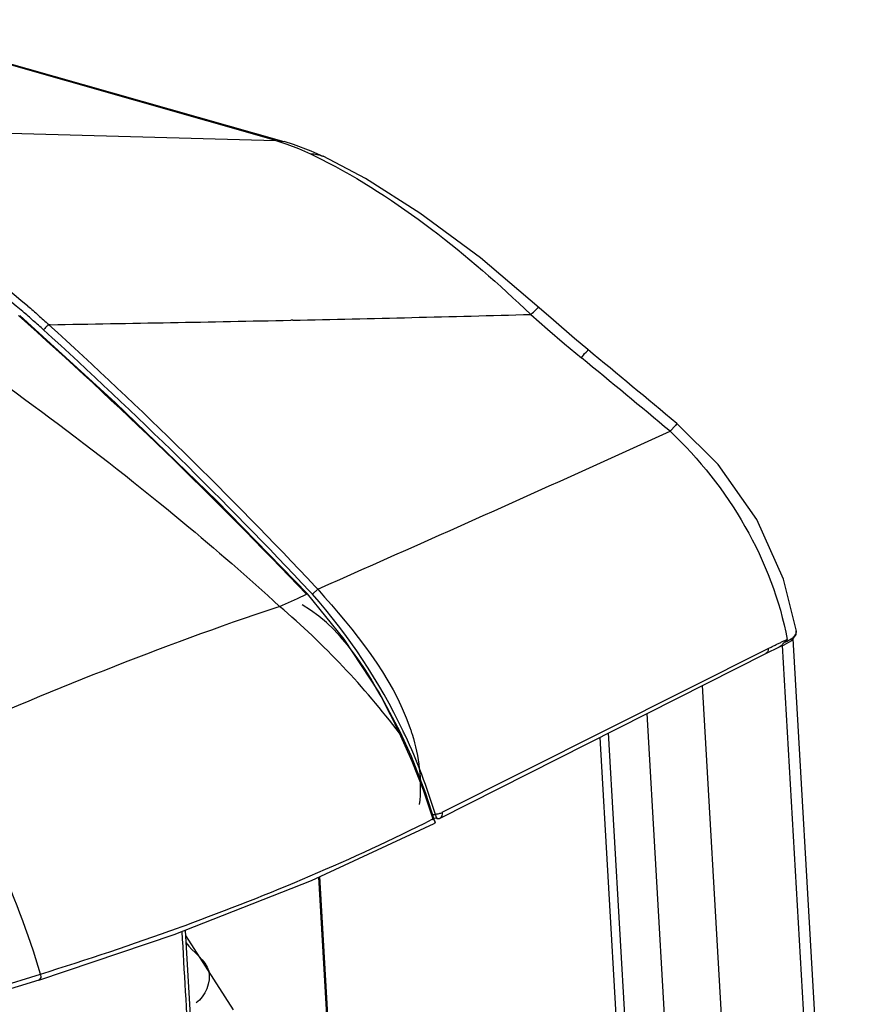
# Paper-space layout 'Sheet' of a CAD drawing. Header units: inches. Extents: x 0.2 to 10.8, y 0.2 to 8.3.
# Tile 328 of 545: x 6.323 to 6.509, y 7.058 to 7.274. Entities that reach past the tile are written whole.
import ezdxf

# ---------------------------------------------------------------- set-up
doc = ezdxf.new("R2010")
doc.units = ezdxf.units.IN
doc.header["$MEASUREMENT"] = 0
doc.layers.get('0').update_dxf_attribs({"lineweight": 5})

psp = doc.layouts.new('Sheet')

# ---------------------------------------------------------------- linework, layer by layer
at = {"color": 0, "linetype": 'ByBlock', "lineweight": -3}
for p, q in [((6.379473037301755, 7.247189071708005), (6.286591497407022, 7.273577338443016)), ((6.288093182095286, 7.273420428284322), (6.381277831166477, 7.246946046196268)), ((6.249251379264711, 7.250641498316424), (6.379473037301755, 7.247189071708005)), ((6.379472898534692, 7.247187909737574), (6.381931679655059, 7.246379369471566)), ((6.379473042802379, 7.247189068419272), (6.381277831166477, 7.246946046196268)), ((6.330163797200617, 7.206871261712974), (6.329834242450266, 7.206865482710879)), ((6.383186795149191, 7.207861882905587), (6.382754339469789, 7.207852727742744)), ((6.384243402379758, 7.147014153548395), (6.386175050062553, 7.147908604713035)), ((6.386175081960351, 7.147908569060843), (6.386429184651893, 7.147979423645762)), ((6.387491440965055, 7.147924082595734), (6.386951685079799, 7.148483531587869)), ((6.387492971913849, 7.147925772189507), (6.386960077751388, 7.148492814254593)), ((6.388669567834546, 7.149017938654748), (6.387488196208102, 7.147928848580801)), ((6.388107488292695, 7.149598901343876), (6.388668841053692, 7.149017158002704)), ((6.388120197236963, 7.149610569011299), (6.388674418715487, 7.149020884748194)), ((6.380307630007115, 7.145256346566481), (6.384243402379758, 7.147014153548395)), ((6.379783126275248, 7.145083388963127), (6.380307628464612, 7.145256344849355)), ((6.492359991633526, 7.137801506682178), (6.493298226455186, 7.139125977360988)), ((6.493298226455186, 7.139125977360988), (6.493319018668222, 7.139909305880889)), ((6.490620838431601, 7.137261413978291), (6.490341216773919, 7.136973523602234)), ((6.490620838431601, 7.137261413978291), (6.490976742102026, 7.137621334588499)), ((6.490976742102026, 7.137621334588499), (6.49116586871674, 7.13783038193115)), ((6.49116586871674, 7.13783038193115), (6.491337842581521, 7.138041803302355)), ((6.492604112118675, 7.138146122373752), (6.508860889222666, 6.85561622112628)), ((6.415890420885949, 7.100218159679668), (6.48714930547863, 7.136020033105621)), ((6.486694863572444, 7.134960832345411), (6.489644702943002, 7.13641106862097)), ((6.506603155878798, 6.853303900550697), (6.490294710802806, 7.136731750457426)), ((6.472760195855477, 7.127922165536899), (6.489035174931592, 6.845075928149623)), ((6.460669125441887, 7.121814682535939), (6.476634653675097, 6.844346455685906)), ((6.467849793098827, 6.846954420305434), (6.452278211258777, 7.11757617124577)), ((6.450344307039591, 7.116599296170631), (6.465771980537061, 6.848478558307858)), ((6.413707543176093, 7.098661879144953), (6.413886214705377, 7.098744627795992)), ((6.413710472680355, 7.098687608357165), (6.413878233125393, 7.098772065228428)), ((6.413793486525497, 7.099770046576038), (6.414391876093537, 7.099719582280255)), ((6.413885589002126, 7.098746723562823), (6.414209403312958, 7.098398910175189)), ((6.414845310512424, 7.098867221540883), (6.41406509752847, 7.098933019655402)), ((6.414209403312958, 7.098398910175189), (6.41430042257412, 7.098207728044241)), ((6.414654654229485, 7.099774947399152), (6.414391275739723, 7.099719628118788)), ((6.414745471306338, 7.098896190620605), (6.414845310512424, 7.098867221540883)), ((6.415474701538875, 7.099000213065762), (6.415635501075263, 7.099116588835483)), ((6.415543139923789, 7.099039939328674), (6.415770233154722, 7.099268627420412)), ((6.415635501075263, 7.099116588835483), (6.415753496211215, 7.099248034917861)), ((6.415753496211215, 7.099248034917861), (6.415857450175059, 7.099421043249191)), ((6.415857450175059, 7.099421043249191), (6.415969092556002, 7.099909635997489)), ((6.415969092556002, 7.099909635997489), (6.415929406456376, 7.100226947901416)), ((6.388849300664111, 7.086016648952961), (6.40307962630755, 6.838704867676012)), ((6.403349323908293, 6.83877881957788), (6.389116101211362, 7.08614094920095)), ((6.358197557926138, 7.074960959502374), (6.358547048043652, 7.075098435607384)), ((6.358198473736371, 7.074957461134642), (6.358565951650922, 7.075090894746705)), ((6.358565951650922, 7.075090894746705), (6.359632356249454, 7.075479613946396)), ((6.32765672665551, 7.063537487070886), (6.35724391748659, 7.073456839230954)), ((6.35964278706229, 7.074401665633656), (6.361225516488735, 7.047946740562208)), ((6.3597119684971, 7.073245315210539), (6.370168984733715, 7.057027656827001)), ((5.820822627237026, 6.907005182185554), (6.328060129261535, 7.064840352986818)), ((6.327660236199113, 7.063538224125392), (5.820889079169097, 6.905850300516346))]:
    psp.add_line(p, q, dxfattribs=at)
for points in [[(6.389840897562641, 7.243689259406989), (6.387252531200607, 7.244830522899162), (6.383351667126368, 7.246293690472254), (6.381324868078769, 7.246931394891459)], [(6.381931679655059, 7.246379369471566), (6.384473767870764, 7.245396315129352), (6.387096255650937, 7.244228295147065)], [(6.437103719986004, 7.210589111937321), (6.424225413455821, 7.221487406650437), (6.411011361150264, 7.231261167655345), (6.399113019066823, 7.238812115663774), (6.389832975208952, 7.243692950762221)], [(6.447719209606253, 7.201423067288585), (6.44482179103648, 7.203841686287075), (6.440204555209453, 7.207822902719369), (6.437103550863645, 7.210589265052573)], [(6.386429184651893, 7.147979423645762), (6.366580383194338, 7.168325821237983), (6.344443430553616, 7.18974889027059), (6.323475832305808, 7.208913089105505)], [(6.435266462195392, 7.209113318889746), (6.438931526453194, 7.205875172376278), (6.442629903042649, 7.202703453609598), (6.446356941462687, 7.199598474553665)], [(6.467176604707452, 7.185276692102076), (6.466894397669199, 7.184837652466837), (6.465725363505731, 7.183546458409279)], [(6.49333942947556, 7.139832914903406), (6.490544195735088, 7.151241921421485), (6.484695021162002, 7.164291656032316), (6.476246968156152, 7.176259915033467), (6.46717631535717, 7.18527623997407)], [(6.406760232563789, 7.117679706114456), (6.402059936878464, 7.126541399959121), (6.39447357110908, 7.138093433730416), (6.386429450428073, 7.147979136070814)], [(6.489597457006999, 7.13639111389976), (6.490551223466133, 7.136761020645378), (6.492359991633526, 7.137801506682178)], [(6.490341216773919, 7.136973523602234), (6.490209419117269, 7.136841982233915), (6.490082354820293, 7.136723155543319), (6.48996053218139, 7.136619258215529), (6.489844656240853, 7.136531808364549), (6.489736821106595, 7.136461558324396), (6.489643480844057, 7.136410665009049)], [(6.414867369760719, 7.098872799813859), (6.414962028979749, 7.098867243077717), (6.415257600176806, 7.098897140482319), (6.4866942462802, 7.134960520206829)], [(6.413886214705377, 7.098744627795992), (6.411785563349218, 7.105056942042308), (6.40933392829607, 7.111320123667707), (6.406536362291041, 7.117511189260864)], [(6.414300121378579, 7.09820874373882), (6.41231807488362, 7.104316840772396), (6.409135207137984, 7.112449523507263), (6.406759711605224, 7.117679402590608)], [(6.41430042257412, 7.098207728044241), (6.414319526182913, 7.098085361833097), (6.414197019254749, 7.097838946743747), (6.414111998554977, 7.097788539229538)], [(6.414391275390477, 7.099719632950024), (6.414502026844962, 7.099204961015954), (6.414745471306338, 7.098896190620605)], [(6.415929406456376, 7.100226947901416), (6.415896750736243, 7.100158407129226), (6.41582134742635, 7.100089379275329), (6.415699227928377, 7.100030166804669), (6.415527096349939, 7.09998444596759), (6.415327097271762, 7.099944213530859), (6.415118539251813, 7.09989322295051), (6.414898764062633, 7.099834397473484), (6.414658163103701, 7.099775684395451)], [(6.35724391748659, 7.073456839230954), (6.387299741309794, 7.085294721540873), (6.414112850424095, 7.097786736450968)], [(6.328060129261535, 7.064840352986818), (6.328088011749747, 7.06411627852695), (6.327821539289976, 7.063624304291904), (6.327661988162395, 7.063538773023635)]]:
    psp.add_lwpolyline(points, dxfattribs=at)
for centre, radius, start, end in [((6.206190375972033, 7.070855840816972), 0.1838389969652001, 49.6469611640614, 68.70877675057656), ((5.635702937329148, 6.435503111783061), 1.0347679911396, 43.50933441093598, 48.36287058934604), ((6.21981936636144, 15.06644040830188), 7.860280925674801, 271.190970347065, 271.5706428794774), ((5.630953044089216, 6.437240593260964), 1.0396023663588, 43.25394354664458, 47.75815849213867), ((6.135162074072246, 19.1130574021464), 11.9077833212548, 270.9383195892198, 271.1914411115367), ((5.630758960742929, 6.437114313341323), 1.0382193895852, 43.25062395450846, 47.75816822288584), ((4.852320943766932, 5.256508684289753), 2.513274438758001, 50.06238491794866, 50.63586593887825), ((3.947844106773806, 4.169103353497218), 3.929928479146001, 50.12885694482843, 50.49748447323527), ((3.031863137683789, 14.74351295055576), 8.303282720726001, 293.845678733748, 294.4283359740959), ((6.291450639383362, 7.062677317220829), 0.1284175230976, 25.51673608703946, 41.59258267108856), ((6.265212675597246, 7.010198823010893), 0.1774480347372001, 37.21058601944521, 49.56266708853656), ((6.291615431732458, 7.062794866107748), 0.1282181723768, 25.04962153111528, 25.5010536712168), ((6.126410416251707, 7.715443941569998), 0.6811377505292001, 287.2202504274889, 289.8948739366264), ((8.44942579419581, 7.185674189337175), 2.093446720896, 183.0543462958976, 183.7734515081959)]:
    psp.add_arc(centre, radius, start, end, dxfattribs=at)
for points, knots in [([(6.387096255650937, 7.244228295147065), (6.38756118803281, 7.244244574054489), (6.388503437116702, 7.244178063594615), (6.389406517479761, 7.243891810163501), (6.389833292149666, 7.243692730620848)], [0, 0, 0, 0, 0.4969520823, 1, 1, 1, 1]), ([(6.387096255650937, 7.244228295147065), (6.387475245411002, 7.244048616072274), (6.388238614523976, 7.243679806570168), (6.388996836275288, 7.243300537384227), (6.389378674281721, 7.24310644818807)], [0, 0, 0, 0, 0.4947453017, 1, 1, 1, 1]), ([(6.325225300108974, 7.210953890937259), (6.326006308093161, 7.210288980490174), (6.32755839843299, 7.208945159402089), (6.329087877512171, 7.207575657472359), (6.329847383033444, 7.206884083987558)], [0, 0, 0, 0, 0.4996389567, 1, 1, 1, 1]), ([(6.435266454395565, 7.209113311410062), (6.435671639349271, 7.209501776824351), (6.436166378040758, 7.209781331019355), (6.436931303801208, 7.210735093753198), (6.437099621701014, 7.210584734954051)], [0, 0, 0, 0, 0.7132256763, 1, 1, 1, 1]), ([(6.300110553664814, 7.208022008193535), (6.320308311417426, 7.193961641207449), (6.347766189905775, 7.173872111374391), (6.373426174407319, 7.151592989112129), (6.380305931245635, 7.145254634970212)], [0, 0, 0, 0, 0.7245796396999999, 1, 1, 1, 1]), ([(6.328712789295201, 7.205721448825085), (6.327962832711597, 7.206402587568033), (6.326453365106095, 7.207751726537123), (6.324922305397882, 7.209076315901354), (6.324152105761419, 7.209731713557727)], [0, 0, 0, 0, 0.5004430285, 1, 1, 1, 1]), ([(6.329840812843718, 7.20687476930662), (6.329633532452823, 7.206737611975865), (6.329239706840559, 7.206360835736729), (6.328882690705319, 7.20595508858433), (6.328711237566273, 7.205719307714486)], [0, 0, 0, 0, 0.4602113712, 1, 1, 1, 1]), ([(6.446356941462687, 7.199598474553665), (6.446694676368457, 7.200026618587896), (6.446813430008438, 7.200547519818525), (6.447882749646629, 7.201288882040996), (6.447714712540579, 7.201417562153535)], [0, 0, 0, 0, 0.720399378, 1, 1, 1, 1]), ([(6.492622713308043, 7.138475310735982), (6.492786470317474, 7.138612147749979), (6.493065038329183, 7.138883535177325), (6.493256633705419, 7.139229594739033), (6.493304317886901, 7.139395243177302)], [0, 0, 0, 0, 0.5531751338, 1, 1, 1, 1]), ([(6.493304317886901, 7.139395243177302), (6.493324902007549, 7.139466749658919), (6.493351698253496, 7.139612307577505), (6.49334543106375, 7.139760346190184), (6.493334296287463, 7.139831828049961)], [0, 0, 0, 0, 0.507040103, 1, 1, 1, 1]), ([(6.48854649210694, 7.136712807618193), (6.488778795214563, 7.136826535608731), (6.48924358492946, 7.137052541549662), (6.489709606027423, 7.137275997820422), (6.489942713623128, 7.137386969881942)], [0, 0, 0, 0, 0.5004582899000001, 1, 1, 1, 1]), ([(6.489942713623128, 7.137386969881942), (6.490174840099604, 7.137497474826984), (6.490639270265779, 7.137716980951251), (6.491104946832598, 7.137933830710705), (6.491337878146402, 7.138041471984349)], [0, 0, 0, 0, 0.5004744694, 1, 1, 1, 1]), ([(6.490769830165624, 7.137415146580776), (6.491130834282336, 7.13756901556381), (6.491775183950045, 7.137877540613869), (6.492376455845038, 7.138269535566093), (6.492622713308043, 7.138475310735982)], [0, 0, 0, 0, 0.5501254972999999, 1, 1, 1, 1]), ([(6.487162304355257, 7.135893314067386), (6.487172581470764, 7.13570550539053), (6.487111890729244, 7.135331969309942), (6.486849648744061, 7.135040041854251), (6.486693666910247, 7.134963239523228)], [0, 0, 0, 0, 0.5196501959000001, 1, 1, 1, 1]), ([(6.487149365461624, 7.136019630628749), (6.487381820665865, 7.136136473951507), (6.487846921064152, 7.136368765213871), (6.48831323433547, 7.136598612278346), (6.48854649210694, 7.136712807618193)], [0, 0, 0, 0, 0.5004403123, 1, 1, 1, 1]), ([(6.406758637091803, 7.117678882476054), (6.406766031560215, 7.117653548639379), (6.406658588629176, 7.117595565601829), (6.40660627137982, 7.117549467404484), (6.406554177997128, 7.117517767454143)], [0, 0, 0, 0, 0.3020550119, 1, 1, 1, 1]), ([(6.408823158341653, 7.11873374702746), (6.408906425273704, 7.118493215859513), (6.409068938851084, 7.118010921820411), (6.409223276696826, 7.1175259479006), (6.409298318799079, 7.117282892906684)], [0, 0, 0, 0, 0.5001574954, 1, 1, 1, 1]), ([(6.414391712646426, 7.099719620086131), (6.413505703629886, 7.102680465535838), (6.411510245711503, 7.10855514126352), (6.40908930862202, 7.114267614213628), (6.407773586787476, 7.117082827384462)], [0, 0, 0, 0, 0.4986342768, 1, 1, 1, 1]), ([(6.409298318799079, 7.117282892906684), (6.410051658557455, 7.114842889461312), (6.411150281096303, 7.10974479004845), (6.411158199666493, 7.104516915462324), (6.410876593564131, 7.101905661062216)], [0, 0, 0, 0, 0.4929785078, 1, 1, 1, 1]), ([(6.359819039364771, 7.071749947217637), (6.361349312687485, 7.069547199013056), (6.366796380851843, 7.066527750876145), (6.364087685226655, 7.059941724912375), (6.36203736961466, 7.058561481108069)], [0, 0, 0, 0, 0.5204240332, 1, 1, 1, 1])]:
    psp.add_open_spline(points, degree=3, knots=knots, dxfattribs=at)
for points in [[(6.389378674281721, 7.24310644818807), (6.40634799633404, 7.234480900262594), (6.421474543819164, 7.222233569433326), (6.435266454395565, 7.209113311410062)], [(6.324152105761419, 7.209731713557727), (6.308778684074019, 7.222813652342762), (6.290932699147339, 7.233408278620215), (6.27210694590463, 7.240693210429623)], [(6.465725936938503, 7.183547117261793), (6.47843410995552, 7.171653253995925), (6.488144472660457, 7.155152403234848), (6.49133709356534, 7.138041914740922)], [(6.388669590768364, 7.149017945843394), (6.396659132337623, 7.139896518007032), (6.404856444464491, 7.130192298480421), (6.408823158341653, 7.11873374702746)], [(6.406571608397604, 7.117525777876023), (6.401446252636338, 7.128092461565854), (6.395409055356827, 7.139672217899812), (6.385260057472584, 7.145581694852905)], [(6.304705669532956, 7.115744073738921), (6.329362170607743, 7.126420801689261), (6.354270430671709, 7.136654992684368), (6.379783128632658, 7.14508338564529)], [(6.328058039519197, 7.064840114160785), (6.32263816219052, 7.082704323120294), (6.314793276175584, 7.100035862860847), (6.304706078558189, 7.115744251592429)], [(6.359632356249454, 7.075479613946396), (6.378055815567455, 7.082214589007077), (6.396187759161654, 7.08987067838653), (6.413710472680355, 7.098687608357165)]]:
    psp.add_open_spline(points, degree=3, dxfattribs=at)

doc.saveas('drawing.dxf')
